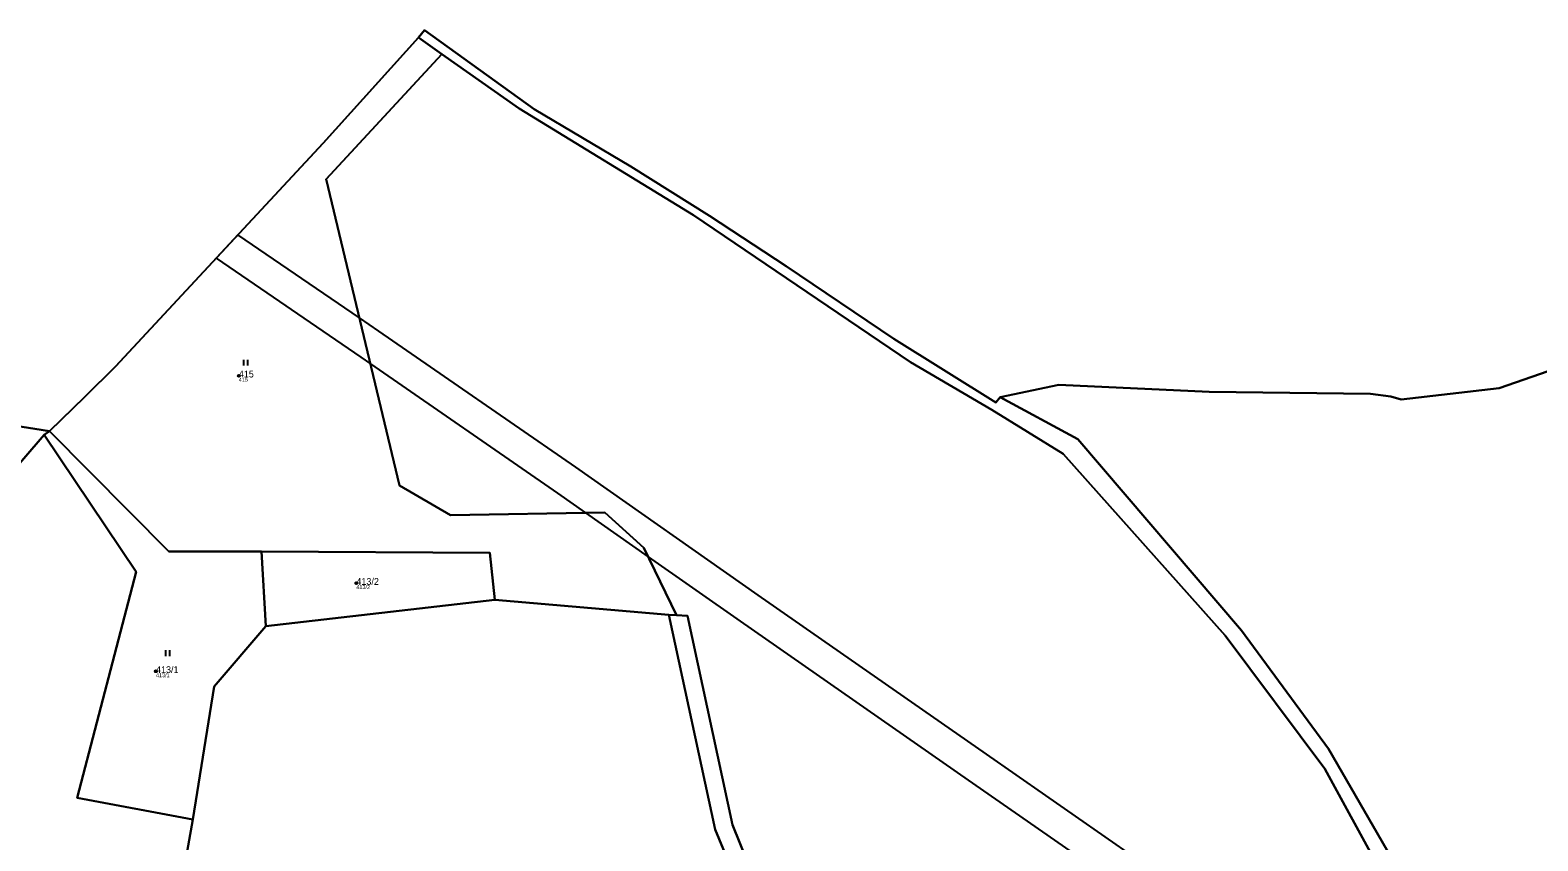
# Model space of a CAD drawing. Extents: x -680203 to -673936, y -1102717 to -1093650.
# Drawn here: x -678803.2 to -678423.4, y -1094320.1 to -1094115.8 of the extents above; entities that cross this region are included whole.
import ezdxf

# ---------------------------------------------------------------- set-up
doc = ezdxf.new("R2010")
doc.units = 0
for name, color, linetype in [('Definiční body', 7, 'Continuous'), ('Kresba - hranice', 7, 'Continuous'), ('SOxx01xx_ŽSp_násyp_plocha', 7, 'Continuous'), ('SOxxxxxx_Koleje_hlavní_body_Popis10', 7, 'Continuous'), ('SOxxxxxx_Koleje_LN_parametry_Popis10', 7, 'Continuous'), ('SOxxxxxx_Osa_bod_P', 7, 'Continuous'), ('x_prac', 7, 'Continuous')]:
    doc.layers.add(name, color=color, linetype=linetype)

msp = doc.modelspace()

# ---------------------------------------------------------------- linework, layer by layer
at = {"layer": 'Definiční body'}
for centre in [(-678750.64, -1094202.89), (-678721.02, -1094255.17), (-678771.5, -1094277.38)]:
    msp.add_circle(centre, 0.25, dxfattribs=at)
at = {"layer": 'Kresba - hranice'}
msp.add_lwpolyline([(-678408.41, -1094197.41), (-678433.07, -1094205.99), (-678457.78, -1094208.86), (-678460.39, -1094208.1), (-678465.51, -1094207.42), (-678506.18, -1094206.93), (-678544.04, -1094205.18), (-678558.79, -1094208.3), (-678559.88, -1094209.65), (-678585.59, -1094193.59), (-678612.75, -1094175.23), (-678632.03, -1094162.57), (-678651.88, -1094150.1), (-678676.18, -1094135.66), (-678703.86, -1094115.76), (-678705.36, -1094117.64), (-678729.41, -1094144.22), (-678781.66, -1094200.52), (-678789.44, -1094208.16), (-678798.3, -1094216.85), (-678807.33, -1094215.46)], dxfattribs=at)
at = {"layer": 'SOxx01xx_ŽSp_násyp_plocha'}
for points in [[(-678699.45, -1094121.81), (-678705.36, -1094117.64), (-678729.41, -1094144.22), (-678781.66, -1094200.52), (-678789.44, -1094208.16), (-678798.3, -1094216.85), (-678768.23, -1094247.21), (-678744.92, -1094247.22), (-678687.35, -1094247.48), (-678686.1, -1094259.37), (-678642.26, -1094263.11), (-678640.36, -1094263.24), (-678648.55, -1094246.29), (-678658.38, -1094237.34), (-678697.26, -1094238.04), (-678710.16, -1094230.58), (-678728.6, -1094153.32)], [(-678798.3, -1094216.85), (-678807.33, -1094215.46), (-678824.13, -1094202.08), (-678844.92, -1094197.93), (-678839.5, -1094209.02), (-678809.89, -1094229.73), (-678799.64, -1094217.73)], [(-678791.74, -1094406.98), (-678790.98, -1094379.04), (-678782.14, -1094325.24), (-678764.27, -1094326.55), (-678762.2, -1094314.73), (-678791.33, -1094309.28), (-678776.46, -1094252.32), (-678799.64, -1094217.73), (-678809.89, -1094229.73), (-678826.61, -1094249.21), (-678824.52, -1094263.89), (-678849.98, -1094294.47), (-678863.57, -1094312.03), (-678871.03, -1094320.13), (-678877.76, -1094326.11), (-678820.2, -1094362.8), (-678799.78, -1094390.03)], [(-678768.23, -1094247.21), (-678798.3, -1094216.85), (-678799.64, -1094217.73), (-678776.46, -1094252.32), (-678791.33, -1094309.28), (-678762.2, -1094314.73), (-678756.81, -1094281.18), (-678743.83, -1094265.97), (-678744.92, -1094247.22)], [(-678743.83, -1094265.97), (-678686.1, -1094259.37), (-678687.35, -1094247.48), (-678744.92, -1094247.22)], [(-678762.2, -1094314.73), (-678764.27, -1094326.55), (-678776.2, -1094365.27), (-678724.33, -1094429.26), (-678717.52, -1094435.75), (-678694.73, -1094455.17), (-678684.16, -1094463.5), (-678658.12, -1094483.51), (-678610, -1094506.08), (-678565.48, -1094523.02), (-678548.39, -1094532.25), (-678516.66, -1094552.02), (-678531.6, -1094526.53), (-678546.45, -1094497.65), (-678576.65, -1094440.41), (-678597.22, -1094398.05), (-678630.64, -1094317.27), (-678642.26, -1094263.11), (-678686.1, -1094259.37), (-678743.83, -1094265.97), (-678756.81, -1094281.18)], [(-678630.64, -1094317.27), (-678597.22, -1094398.05), (-678576.65, -1094440.41), (-678546.45, -1094497.65), (-678531.6, -1094526.53), (-678516.66, -1094552.02), (-678513.17, -1094553.92), (-678513.09, -1094551.85), (-678524.07, -1094534.07), (-678529.29, -1094524.94), (-678577.1, -1094434.22), (-678592.87, -1094399.01), (-678594, -1094396.07), (-678626.28, -1094316.05), (-678637.56, -1094263.43), (-678640.36, -1094263.24), (-678642.26, -1094263.11)]]:
    msp.add_lwpolyline(points, close=True, dxfattribs=at)
for points in [[(-678437.65, -1094363.55), (-678476.13, -1094296.89), (-678497.99, -1094267.13), (-678539.23, -1094218.9), (-678558.79, -1094208.3), (-678559.88, -1094209.65), (-678585.59, -1094193.59), (-678612.75, -1094175.23), (-678632.03, -1094162.57), (-678651.88, -1094150.1), (-678676.18, -1094135.66), (-678703.86, -1094115.76), (-678705.36, -1094117.64), (-678699.45, -1094121.81), (-678679.99, -1094135.54), (-678636.09, -1094162.36), (-678581.41, -1094199.45), (-678560.92, -1094211.45), (-678542.92, -1094222.56), (-678502.16, -1094268.38), (-678477.04, -1094301.95), (-678463.51, -1094326.79)], [(-678463.51, -1094326.79), (-678477.04, -1094301.95), (-678502.16, -1094268.38), (-678542.92, -1094222.56), (-678560.92, -1094211.45), (-678581.41, -1094199.45), (-678636.09, -1094162.36), (-678679.99, -1094135.54), (-678699.45, -1094121.81), (-678728.6, -1094153.32), (-678710.16, -1094230.58), (-678697.26, -1094238.04), (-678658.38, -1094237.34), (-678648.55, -1094246.29), (-678640.36, -1094263.24), (-678637.56, -1094263.43), (-678626.28, -1094316.05), (-678594, -1094396.07)], [(-678408.41, -1094197.41), (-678433.07, -1094205.99), (-678457.78, -1094208.86), (-678460.39, -1094208.1), (-678465.51, -1094207.42), (-678506.18, -1094206.93), (-678544.04, -1094205.18), (-678558.79, -1094208.3), (-678539.23, -1094218.9), (-678497.99, -1094267.13), (-678476.13, -1094296.89), (-678437.65, -1094363.55), (-678400.98, -1094420.29)]]:
    msp.add_lwpolyline(points, dxfattribs=at)
at = {"layer": 'SOxxxxxx_Koleje_hlavní_body_Popis10'}
for p, q in [((-678749.34, -1094200.33), (-678749.34, -1094198.83)), ((-678748.34, -1094200.33), (-678748.34, -1094198.83)), ((-678769.03, -1094273.57), (-678769.03, -1094272.07)), ((-678768.03, -1094273.57), (-678768.03, -1094272.07))]:
    msp.add_line(p, q, dxfattribs=at)
at = {"layer": 'SOxxxxxx_Koleje_LN_parametry_Popis10'}
msp.add_lwpolyline([(-678756.36, -1094173.26), (-678719.91, -1094198.23), (-678717.48, -1094199.91), (-678670.3, -1094232.51), (-678663.29, -1094237.43), (-678647.47, -1094248.53), (-678624.33, -1094264.77), (-678566.84, -1094304.8), (-678529.46, -1094330.86), (-678503.11, -1094349.15), (-678495.37, -1094344.78), (-678524.9, -1094324.3), (-678562.26, -1094298.24), (-678619.75, -1094258.21), (-678665.72, -1094225.95), (-678715.37, -1094191.64), (-678720.25, -1094188.3), (-678750.86, -1094167.33)], close=True, dxfattribs=at)
at = {"layer": 'x_prac'}
for p, q in [((-678699.45, -1094121.81), (-678705.36, -1094117.64)), ((-678798.3, -1094216.85), (-678789.44, -1094208.16)), ((-678799.64, -1094217.73), (-678809.89, -1094229.73)), ((-678799.64, -1094217.73), (-678798.3, -1094216.85)), ((-678743.83, -1094265.97), (-678744.92, -1094247.22)), ((-678743.83, -1094265.97), (-678686.1, -1094259.37)), ((-678686.1, -1094259.37), (-678642.26, -1094263.11)), ((-678642.26, -1094263.11), (-678640.36, -1094263.24)), ((-678764.27, -1094326.55), (-678762.2, -1094314.73))]:
    msp.add_line(p, q, dxfattribs=at)
for points in [[(-678789.44, -1094208.16), (-678781.66, -1094200.52), (-678729.41, -1094144.22), (-678705.36, -1094117.64)], [(-678705.36, -1094117.64), (-678703.86, -1094115.76), (-678676.18, -1094135.66), (-678651.88, -1094150.1), (-678632.03, -1094162.57), (-678612.75, -1094175.23), (-678585.59, -1094193.59), (-678559.88, -1094209.65), (-678558.79, -1094208.3)], [(-678640.36, -1094263.24), (-678648.55, -1094246.29), (-678658.38, -1094237.34), (-678697.26, -1094238.04), (-678710.16, -1094230.58), (-678728.6, -1094153.32), (-678699.45, -1094121.81)], [(-678699.45, -1094121.81), (-678679.99, -1094135.54), (-678636.09, -1094162.36), (-678581.41, -1094199.45), (-678560.92, -1094211.45), (-678542.92, -1094222.56), (-678502.16, -1094268.38), (-678477.04, -1094301.95), (-678463.51, -1094326.79)], [(-678839.5, -1094209.02), (-678844.92, -1094197.93), (-678824.13, -1094202.08), (-678807.33, -1094215.46), (-678798.3, -1094216.85)], [(-678558.79, -1094208.3), (-678544.04, -1094205.18), (-678506.18, -1094206.93), (-678465.51, -1094207.42), (-678460.39, -1094208.1), (-678457.78, -1094208.86), (-678433.07, -1094205.99), (-678408.41, -1094197.41)], [(-678339.66, -1094495.99), (-678357.16, -1094475.99), (-678400.98, -1094420.29), (-678437.65, -1094363.55), (-678476.13, -1094296.89), (-678497.99, -1094267.13), (-678539.23, -1094218.9), (-678558.79, -1094208.3)], [(-678762.2, -1094314.73), (-678791.33, -1094309.28), (-678776.46, -1094252.32), (-678799.64, -1094217.73)], [(-678744.92, -1094247.22), (-678768.23, -1094247.21), (-678798.3, -1094216.85)], [(-678686.1, -1094259.37), (-678687.35, -1094247.48), (-678744.92, -1094247.22)], [(-678642.26, -1094263.11), (-678630.64, -1094317.27), (-678597.22, -1094398.05), (-678576.65, -1094440.41), (-678546.45, -1094497.65), (-678531.6, -1094526.53), (-678516.66, -1094552.02)], [(-678513.09, -1094551.85), (-678524.07, -1094534.07), (-678529.29, -1094524.94), (-678577.1, -1094434.22), (-678592.87, -1094399.01), (-678594, -1094396.07), (-678626.28, -1094316.05), (-678637.56, -1094263.43), (-678640.36, -1094263.24)], [(-678762.2, -1094314.73), (-678756.81, -1094281.18), (-678743.83, -1094265.97)]]:
    msp.add_lwpolyline(points, dxfattribs=at)

# ---------------------------------------------------------------- texts
at = {"layer": 'Definiční body'}
for s, p in [('415', (-678750.64, -1094204.38)), ('413/2', (-678721.02, -1094256.66)), ('413/1', (-678771.5, -1094278.87))]:
    msp.add_text(s, height=1, dxfattribs=at).set_placement(p)
at = {"layer": 'SOxxxxxx_Osa_bod_P'}
for s, p in [('415', (-678750.64, -1094203.31)), ('413/2', (-678721.02, -1094255.59)), ('413/1', (-678771.5, -1094277.8))]:
    msp.add_text(s, height=1.7, dxfattribs=at).set_placement(p)

doc.saveas('drawing.dxf')
